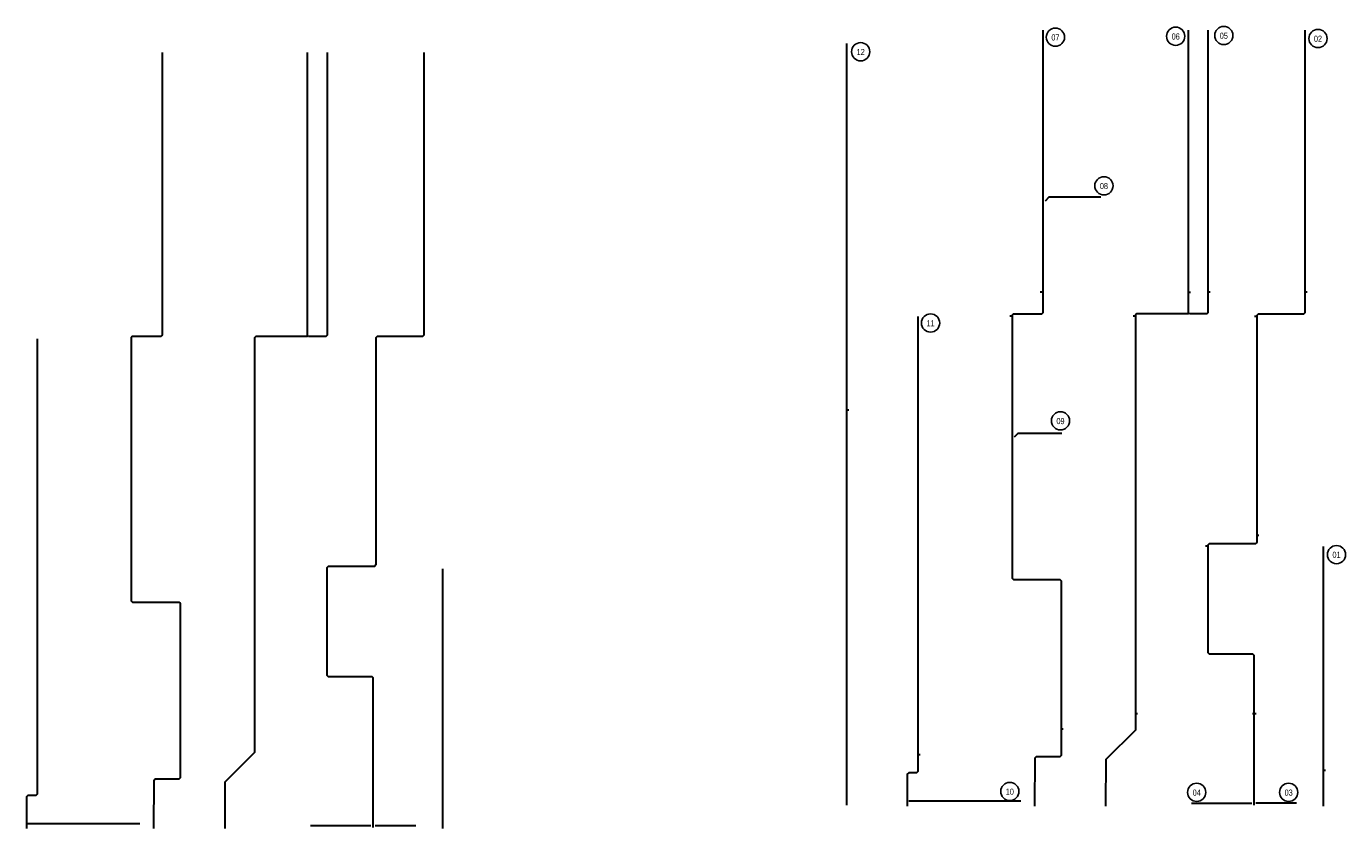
# Model space of a CAD drawing. Header units: millimetres. Extents: x -8931983 to 9630244, y 4 to 18563053.
# Tile 290 of 329: x 349340 to 349529, y 9281890 to 9282005. Entities that reach past the tile are written whole.
import ezdxf

# ---------------------------------------------------------------- set-up
doc = ezdxf.new("R2010")
doc.units = ezdxf.units.MM
doc.layers.add('13.-ALE_PRESENTACION', color=7, linetype='Continuous', lineweight=0)
doc.styles.add('Cota B', font='swissck.ttf')

msp = doc.modelspace()

# ---------------------------------------------------------------- linework, layer by layer
at = {"color": 1, "lineweight": 30}
for p, q in [((349485.8363, 9281966.51668), (349485.45357, 9281966.51668)), ((349506.6163, 9281966.51668), (349506.96139, 9281966.51668)), ((349509.7913, 9281966.51668, -20.54864), (349509.4663, 9281966.51668)), ((349523.3463, 9281966.54688), (349523.66579, 9281966.54688)), ((349523.3463, 9281966.54688), (349523.66579, 9281966.54688)), ((349481.42238, 9281963.05176), (349481.0963, 9281963.05176)), ((349499.06624, 9281963.05176), (349498.7363, 9281963.05176)), ((349516.44925, 9281963.02676), (349516.12622, 9281963.02676)), ((349457.70938, 9281949.64717, -4.39971), (349458.03709, 9281949.64717, -4.39971)), ((349516.44925, 9281931.69678), (349516.75623, 9281931.69678)), ((349509.45384, 9281930.09674), (349509.12607, 9281930.09674)), ((349499.06624, 9281906.11681), (349499.37876, 9281906.11681)), ((349515.84133, 9281906.11679, 1390.38417), (349516.36018, 9281906.11679, 1390.38417)), ((349488.72145, 9281903.86681), (349488.42145, 9281903.86681)), ((349467.9413, 9281900.26674), (349468.26645, 9281900.26674, 0)), ((349525.9816, 9281898.01865), (349526.28217, 9281898.01865)), ((349525.9816, 9281898.01865), (349526.28217, 9281898.01865)), ((349525.9816, 9281898.01865), (349526.28217, 9281898.01865)), ((349525.9816, 9281898.01865), (349526.28217, 9281898.01865)), ((349525.98161, 9281898.01865), (349526.28217, 9281898.01865)), ((349525.98161, 9281898.01865), (349526.28217, 9281898.01865)), ((349525.98161, 9281898.01865), (349526.28217, 9281898.01865)), ((349525.98161, 9281898.01865), (349526.28217, 9281898.01865))]:
    msp.add_line(p, q, dxfattribs=at)
at = {"color": 5, "lineweight": 30}
msp.add_line((349525.98163, 9281930.07134), (349525.98161, 9281898.01865), dxfattribs=at)
at = {"color": 6, "lineweight": 30}
msp.add_line((349399.83802, 9281926.84679), (349399.83799, 9281889.65411), dxfattribs=at)
at = {"color": 3, "lineweight": 30}
msp.add_line((349525.98161, 9281898.01865), (349525.9816, 9281892.87865), dxfattribs=at)
at = {"color": 5, "lineweight": 30}
for points in [[(349485.8363, 9282004.04668), (349485.8363, 9281966.51668)], [(349506.6163, 9282004.04668), (349506.6163, 9281966.51668)], [(349509.4663, 9282004.04668), (349509.4663, 9281966.51668)], [(349523.3463, 9282004.04668), (349523.3463, 9281966.54688)], [(349467.9413, 9281963.02676), (349467.9413, 9281900.26674)], [(349481.42238, 9281963.05176), (349481.42238, 9281925.49792), (349481.59703, 9281925.32174), (349488.24571, 9281925.32174), (349488.42145, 9281925.146), (349488.42145, 9281903.86681)], [(349499.06624, 9281963.05176), (349499.06624, 9281906.11681)], [(349516.44925, 9281963.02676), (349516.44925, 9281931.69678)], [(349509.45384, 9281930.09674), (349509.45384, 9281914.85276), (349509.61706, 9281914.67184), (349515.86559, 9281914.67184), (349516.04133, 9281914.49611), (349516.04133, 9281906.11679)], [(349482.64565, 9281893.57365), (349466.62005, 9281893.57365)], [(349522.16523, 9281893.27365), (349516.34133, 9281893.27365)]]:
    msp.add_lwpolyline(points, dxfattribs=at)
for points, elevation in [([(349457.70938, 9282002.12681), (349457.70938, 9281949.64717)], -4.39971), ([(349515.7473, 9281893.24382), (349507.10949, 9281893.24382)], 1168.57147)]:
    msp.add_lwpolyline(points, dxfattribs=dict(at, elevation=elevation))
at = {"color": 6, "lineweight": 30}
for points in [[(349359.69269, 9282000.82214), (349359.69269, 9281960.32689), (349359.49063, 9281960.12483), (349355.4397, 9281960.12483), (349355.27877, 9281959.96391), (349355.27877, 9281922.27338), (349355.45342, 9281922.09719), (349362.1021, 9281922.09719), (349362.27784, 9281921.92146), (349362.27784, 9281896.90125), (349362.09649, 9281896.7199), (349358.72604, 9281896.7199), (349358.51352, 9281896.50738), (349358.48665, 9281889.63911)], [(349380.47269, 9282000.82214), (349380.47269, 9281960.14184), (349373.10405, 9281960.14184), (349372.92263, 9281959.96043), (349372.92263, 9281900.53516), (349368.69529, 9281896.30782), (349368.66794, 9281889.63915)], [(349383.32269, 9282000.82214), (349383.32269, 9281960.32819), (349383.14184, 9281960.14735), (349380.67648, 9281960.14735)], [(349397.20269, 9282000.82214), (349397.20269, 9281960.31758), (349397.01569, 9281960.13058), (349390.49518, 9281960.13058), (349390.30564, 9281959.94104), (349390.30564, 9281927.41633), (349390.10126, 9281927.21195), (349383.49824, 9281927.21195), (349383.31023, 9281927.02393), (349383.31023, 9281911.62822), (349383.47345, 9281911.4473), (349389.72198, 9281911.4473), (349389.89772, 9281911.27157), (349389.89772, 9281889.78411)], [(349341.79769, 9281959.80221), (349341.79769, 9281894.58336), (349341.60354, 9281894.38921), (349340.46783, 9281894.38921), (349340.27152, 9281894.1929), (349340.27152, 9281889.65411)], [(349356.50204, 9281890.34911), (349340.47644, 9281890.34911)], [(349396.02162, 9281890.04911), (349390.19772, 9281890.04911)]]:
    msp.add_lwpolyline(points, dxfattribs=at)
at = {"color": 3, "lineweight": 30}
for points in [[(349494.11136, 9281980.09708), (349486.69168, 9281980.09708), (349486.1363, 9281979.5417)], [(349485.8363, 9281966.51668), (349485.8363, 9281963.55143), (349485.63424, 9281963.34938), (349481.58331, 9281963.34938), (349481.42238, 9281963.18845), (349481.42238, 9281963.05176)], [(349506.6163, 9281966.51668), (349506.6163, 9281963.36639), (349499.24766, 9281963.36639), (349499.06624, 9281963.18497), (349499.06624, 9281963.05176)], [(349509.4663, 9281966.51668), (349509.4663, 9281963.55274), (349509.28545, 9281963.37189), (349506.82009, 9281963.37189)], [(349523.3463, 9281966.54688), (349523.3463, 9281963.54212), (349523.1593, 9281963.35512), (349516.63879, 9281963.35512), (349516.44925, 9281963.16558), (349516.44925, 9281963.02676)], [(349488.5538, 9281946.26176), (349482.26165, 9281946.26176), (349481.7213, 9281945.7214)], [(349516.44925, 9281931.69678), (349516.44925, 9281930.64087), (349516.24487, 9281930.43649), (349509.64185, 9281930.43649), (349509.45384, 9281930.24848), (349509.45384, 9281930.09674)], [(349499.06624, 9281906.11681), (349499.06624, 9281903.7597), (349494.8389, 9281899.53236), (349494.81155, 9281892.86369)], [(349516.04133, 9281906.11679), (349516.04133, 9281893.00865)], [(349488.42145, 9281903.86681), (349488.42145, 9281900.12579), (349488.2401, 9281899.94445), (349484.86965, 9281899.94445), (349484.65713, 9281899.73192), (349484.63026, 9281892.86365)], [(349467.9413, 9281900.26674), (349467.9413, 9281897.8079), (349467.74715, 9281897.61375), (349466.61144, 9281897.61375), (349466.41513, 9281897.41745), (349466.41513, 9281892.87865)]]:
    msp.add_lwpolyline(points, dxfattribs=at)
at = {"color": 3, "lineweight": 30, "elevation": -4.39971}
msp.add_lwpolyline([(349457.70938, 9281949.64717), (349457.70938, 9281893.00865)], dxfattribs=at)
at = {"color": 6, "lineweight": 30, "elevation": 1168.57147}
msp.add_lwpolyline([(349389.60369, 9281890.01928), (349380.96588, 9281890.01927)], dxfattribs=at)
for centre in [(349487.62452, 9282003.02334), (349504.84951, 9282003.1545), (349511.7316, 9282003.26544), (349525.21597, 9282002.83213), (349459.73618, 9282000.9359), (349494.56501, 9281981.73148), (349469.7422, 9281962.0726), (349488.34756, 9281948.0633), (349527.87066, 9281928.89727), (349481.0911, 9281894.96573), (349507.85405, 9281894.83129), (349521.0197, 9281894.83129)]:
    msp.add_circle(centre, 1.30528)

# ---------------------------------------------------------------- texts
at = {"layer": '13.-ALE_PRESENTACION', "style": 'Cota B'}
for s, p in [('07', (349487.04665, 9282002.55252)), ('06', (349504.27165, 9282002.68369)), ('05', (349511.15374, 9282002.79463)), ('02', (349524.6381, 9282002.36132)), ('12', (349459.15831, 9282000.46509)), ('08', (349493.98714, 9281981.26067)), ('11', (349469.16434, 9281961.60179)), ('09', (349487.76969, 9281947.59249)), ('01', (349527.2928, 9281928.42645)), ('10', (349480.51323, 9281894.49492)), ('04', (349507.27619, 9281894.36048)), ('03', (349520.44183, 9281894.36048))]:
    msp.add_text(s, height=0.873507, dxfattribs=at).set_placement(p)

doc.saveas('drawing.dxf')
